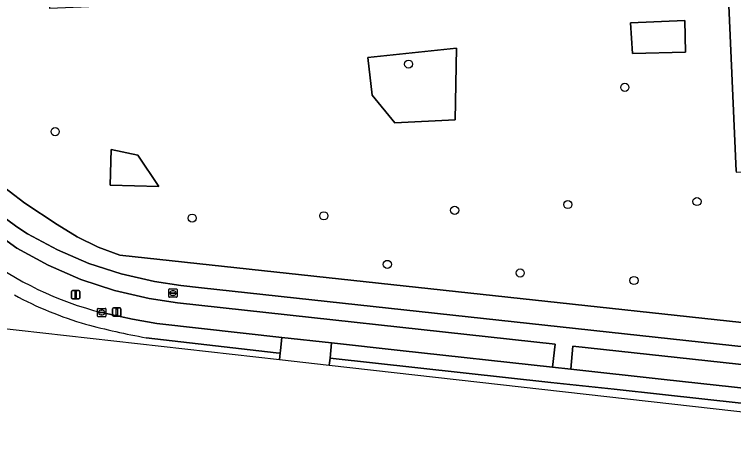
# Model space of a CAD drawing. Extents: x 162510 to 163918, y 388494 to 389774.
# Drawn here: x 162610.8 to 162697.1, y 388574.6 to 388625.4 of the extents above; entities that cross this region are included whole.
import ezdxf

# ---------------------------------------------------------------- set-up
doc = ezdxf.new("R2010")
doc.units = 0
for name, color, linetype in [('IMGEO_Berm_groen', 7, 'Continuous'), ('IMGEO_Boom', 7, 'Continuous'), ('IMGEO_Fietspad_gesloten', 7, 'Continuous'), ('IMGEO_Groenvoorziening', 7, 'Continuous'), ('IMGEO_Hek', 7, 'Continuous'), ('IMGEO_Kolk', 7, 'Continuous'), ('IMGEO_Rijbaan_lokaal_gesloten', 7, 'Continuous'), ('IMGEO_Rijbaan_lokaal_open', 7, 'Continuous'), ('IMGEO_Rioolput', 7, 'Continuous'), ('IMGEO_Verkeersbordpaal', 7, 'Continuous'), ('IMGEO_Voetpad_open', 7, 'Continuous')]:
    doc.layers.add(name, color=color, linetype=linetype)

msp = doc.modelspace()

# ---------------------------------------------------------------- linework, layer by layer
at = {"layer": 'IMGEO_Berm_groen'}
for points in [[(162623.458, 388596.502), (162620.868, 388597.444), (162618.321, 388598.681), (162615.917, 388600.178), (162612.046, 388602.725), (162600.735, 388611.349), (162590.58, 388620.217), (162587.38, 388624.052), (162584.29, 388630.266), (162582.214, 388635.518), (162582.324, 388634.807)], [(162581.349, 388632.9), (162580.251, 388632.148), (162581.799, 388629.196), (162583.138, 388627.206), (162584.536, 388625.128), (162587.625, 388621.32), (162589.117, 388619.707), (162600.471, 388608.377), (162604.613, 388604.712), (162606.074, 388603.567), (162611.081, 388599.891), (162612.365, 388599.055), (162615.971, 388597.115), (162619.735, 388595.504), (162623.628, 388594.236), (162627.62, 388593.321), (162630.78, 388592.857), (162633.233, 388592.567), (162745.814, 388580.312)], [(162621.275, 388589.597), (162622.015, 388589.432), (162624.96, 388588.804), (162627.904, 388588.283), (162628.251, 388588.244), (162642.894, 388586.619), (162648.863, 388585.956), (162657.103, 388585.042), (162675.371, 388583.041), (162675.688, 388585.81), (162630.359, 388590.76), (162626.964, 388591.271), (162622.811, 388592.243), (162618.761, 388593.582), (162614.848, 388595.278), (162611.101, 388597.317), (162604.758, 388601.906), (162603.147, 388603.168), (162598.962, 388606.879), (162587.595, 388618.22)], [(162746.119, 388583.217), (162623.458, 388596.502)]]:
    msp.add_lwpolyline(points, dxfattribs=at)
msp.add_lwpolyline([(162677.794, 388585.581), (162677.547, 388582.806), (162688.757, 388581.58), (162715.548, 388578.634), (162724.561, 388577.486), (162725.809, 388577.355), (162744.451, 388575.317), (162744.466, 388575.454), (162744.78, 388578.273)], close=True, dxfattribs=at)
msp.add_arc((162631.435, 388629.471), 41.148, 233.00632, 255.70529, dxfattribs=at)
at = {"layer": 'IMGEO_Boom'}
for centre in [(162658.092, 388619.417), (162684.046, 388616.628), (162615.688, 388611.316), (162677.201, 388602.56), (162692.698, 388602.918), (162663.617, 388601.87), (162632.13, 388600.936), (162647.931, 388601.205), (162655.546, 388595.376), (162671.493, 388594.349), (162685.135, 388593.44)]:
    msp.add_circle(centre, 0.489, dxfattribs=at)
at = {"layer": 'IMGEO_Fietspad_gesloten'}
msp.add_lwpolyline([(162626.615, 388586.579), (162642.193, 388584.768), (162642.697, 388584.71), (162642.732, 388585.054), (162642.894, 388586.619), (162628.251, 388588.244), (162627.904, 388588.283), (162624.96, 388588.804), (162622.015, 388589.432), (162621.275, 388589.597)], dxfattribs=at)
for centre, radius, start, end in [((162631.435, 388629.471), 41.148, 233.00632, 255.70529), ((162631.567, 388630.128), 43.671, 241.60019, 253.74946), ((162643.322, 388678.496), 93.423, 255.1291, 259.69813)]:
    msp.add_arc(centre, radius, start, end, dxfattribs=at)
at = {"layer": 'IMGEO_Groenvoorziening'}
for points in [[(162581.65, 388715.758), (162586.628, 388630.217), (162588.681, 388624.99), (162587.38, 388624.052), (162590.58, 388620.217), (162600.735, 388611.349), (162612.046, 388602.725), (162615.917, 388600.178), (162618.321, 388598.681), (162620.868, 388597.444), (162623.458, 388596.502), (162746.119, 388583.217)], [(162697.413, 388606.559), (162696.407, 388629.206), (162685.368, 388628.746), (162665.727, 388627.911), (162648.737, 388627.189), (162629.092, 388626.694), (162615.064, 388626.102), (162615.029, 388627.002), (162614.536, 388639.753), (162613.838, 388657.783), (162613.332, 388670.86), (162613.211, 388673.725), (162612.698, 388686.433)]]:
    msp.add_lwpolyline(points, dxfattribs=at)
for points in [[(162691.229, 388624.669), (162684.71, 388624.381), (162684.947, 388620.678), (162691.334, 388620.843)], [(162691.229, 388624.669), (162691.334, 388620.843), (162684.947, 388620.678), (162684.71, 388624.381)], [(162663.833, 388621.32), (162653.205, 388620.212), (162653.74, 388615.675), (162656.463, 388612.379), (162663.703, 388612.748)], [(162663.703, 388612.748), (162656.463, 388612.379), (162653.74, 388615.675), (162653.205, 388620.212), (162663.833, 388621.32)], [(162628.117, 388604.709), (162625.616, 388608.501), (162622.403, 388609.151), (162622.29, 388604.879)], [(162628.117, 388604.709), (162622.29, 388604.879), (162622.403, 388609.151), (162625.616, 388608.501)]]:
    msp.add_lwpolyline(points, close=True, dxfattribs=at)
at = {"layer": 'IMGEO_Hek'}
for points in [[(162600.735, 388611.349), (162612.046, 388602.725), (162615.917, 388600.178)], [(162615.917, 388600.178), (162618.321, 388598.681), (162620.868, 388597.444), (162623.458, 388596.502)], [(162623.458, 388596.502), (162746.119, 388583.217)]]:
    msp.add_lwpolyline(points, dxfattribs=at)
at = {"layer": 'IMGEO_Kolk'}
for p, q in [((162620.774, 388589.174), (162620.774, 388590.026)), ((162620.849, 388590.1), (162621.701, 388590.1)), ((162621.262, 388589.88), (162621.287, 388589.88)), ((162621.775, 388590.026), (162621.775, 388589.174)), ((162621.701, 388589.1), (162620.849, 388589.1)), ((162621.033, 388589.594), (162621.033, 388589.606)), ((162621.471, 388589.557), (162621.073, 388589.557)), ((162621.076, 388589.643), (162621.474, 388589.643)), ((162621.285, 388589.32), (162621.26, 388589.32)), ((162621.517, 388589.606), (162621.517, 388589.594))]:
    msp.add_line(p, q, dxfattribs=at)
for points in [[(162620.774, 388589.174), (162620.774, 388590.026)], [(162620.849, 388590.1), (162621.701, 388590.1)], [(162621.775, 388590.026), (162621.775, 388589.174)], [(162621.701, 388589.1), (162620.849, 388589.1)]]:
    msp.add_lwpolyline(points, dxfattribs=at)
for centre, radius, start, end in [((162620.851, 388590.024), 0.0765, 91.55205, 178.44795), ((162620.851, 388590.024), 0.0765, 91.55205, 178.44795), ((162621.699, 388590.024), 0.0765, 1.55205, 88.44795), ((162621.699, 388590.024), 0.0765, 1.55205, 88.44795), ((162620.851, 388589.176), 0.0765, 181.55205, 268.44795), ((162620.851, 388589.176), 0.0765, 181.55205, 268.44795), ((162621.073, 388589.603), 0.0403, 85.87752, 175.75265), ((162621.07, 388589.593), 0.0366, 178.93798, 274.71019), ((162621.474, 388589.6), 0.043, 264.86636, 352.45326), ((162621.478, 388589.605), 0.0386, 1.73085, 96.63898), ((162621.699, 388589.176), 0.0765, 271.55205, 358.44795), ((162621.699, 388589.176), 0.0765, 271.55205, 358.44795)]:
    msp.add_arc(centre, radius, start, end, dxfattribs=at)
for centre, major_axis, ratio, start_param, end_param in [((162621.261, 388589.6), (-0.387, 0.002), 0.722429, 4.712389, 7.853982), ((162621.286, 388589.6), (-0.39, 0.002), 0.717154, 1.570796, 4.712389)]:
    msp.add_ellipse(centre, major_axis=major_axis, ratio=ratio, start_param=start_param, end_param=end_param, dxfattribs=at)
at = {"layer": 'IMGEO_Rijbaan_lokaal_gesloten'}
for points in [[(162688.757, 388581.58), (162677.547, 388582.806), (162675.371, 388583.041), (162657.103, 388585.042), (162648.863, 388585.956), (162648.669, 388584.125), (162675.172, 388581.222), (162682.759, 388580.394), (162688.557, 388579.761), (162725.611, 388575.673), (162725.809, 388577.355), (162724.561, 388577.486), (162715.548, 388578.634)], [(162725.483, 388574.587), (162725.605, 388575.621), (162725.611, 388575.673), (162688.557, 388579.761), (162682.759, 388580.394), (162675.172, 388581.222), (162648.669, 388584.125), (162648.58, 388583.286)]]:
    msp.add_lwpolyline(points, close=True, dxfattribs=at)
at = {"layer": 'IMGEO_Rijbaan_lokaal_open'}
for points in [[(162564.586, 388602.221), (162563.529, 388602.836), (162563.39, 388602.9), (162562.342, 388603.516), (162560.908, 388604.408), (162560.49, 388604.671), (162556.816, 388607.19), (162553.622, 388609.342), (162553.315, 388609.548), (162552.604, 388608.598), (162571.201, 388596.511), (162602.806, 388588.463), (162642.62, 388583.96)], [(162642.62, 388583.96), (162642.697, 388584.71), (162642.193, 388584.768), (162626.615, 388586.579)]]:
    msp.add_lwpolyline(points, dxfattribs=at)
msp.add_lwpolyline([(162648.58, 388583.286), (162648.669, 388584.125), (162648.863, 388585.956), (162642.894, 388586.619), (162642.732, 388585.054), (162642.697, 388584.71), (162642.62, 388583.96)], close=True, dxfattribs=at)
for centre, radius, start, end in [((162631.567, 388630.128), 43.671, 241.60019, 253.74946), ((162643.322, 388678.496), 93.423, 255.1291, 259.69813)]:
    msp.add_arc(centre, radius, start, end, dxfattribs=at)
at = {"layer": 'IMGEO_Rioolput'}
for p, q in [((162629.321, 388591.513), (162629.321, 388592.365)), ((162629.396, 388592.439), (162630.248, 388592.439)), ((162629.58, 388591.933), (162629.58, 388591.945)), ((162630.018, 388591.896), (162629.62, 388591.896)), ((162629.623, 388591.982), (162630.021, 388591.982)), ((162629.832, 388591.659), (162629.807, 388591.659)), ((162629.809, 388592.219), (162629.834, 388592.219)), ((162630.064, 388591.945), (162630.064, 388591.933)), ((162630.322, 388592.365), (162630.322, 388591.513)), ((162630.248, 388591.439), (162629.396, 388591.439))]:
    msp.add_line(p, q, dxfattribs=at)
for points in [[(162629.321, 388591.513), (162629.321, 388592.365)], [(162629.396, 388592.439), (162630.248, 388592.439)], [(162630.322, 388592.365), (162630.322, 388591.513)], [(162630.248, 388591.439), (162629.396, 388591.439)]]:
    msp.add_lwpolyline(points, dxfattribs=at)
for centre, radius, start, end in [((162629.398, 388592.363), 0.0765, 91.55205, 178.44795), ((162629.398, 388592.363), 0.0765, 91.55205, 178.44795), ((162629.62, 388591.942), 0.0403, 85.87752, 175.75265), ((162629.617, 388591.932), 0.0366, 178.93798, 274.71019), ((162630.021, 388591.939), 0.043, 264.86636, 352.45326), ((162630.025, 388591.944), 0.0386, 1.73085, 96.63898), ((162630.246, 388592.363), 0.0765, 1.55205, 88.44795), ((162630.246, 388592.363), 0.0765, 1.55205, 88.44795), ((162629.398, 388591.515), 0.0765, 181.55205, 268.44795), ((162629.398, 388591.515), 0.0765, 181.55205, 268.44795), ((162630.246, 388591.515), 0.0765, 271.55205, 358.44795), ((162630.246, 388591.515), 0.0765, 271.55205, 358.44795)]:
    msp.add_arc(centre, radius, start, end, dxfattribs=at)
for centre, major_axis, ratio, start_param, end_param in [((162629.808, 388591.939), (-0.387, 0.002), 0.722429, 4.712389, 7.853982), ((162629.833, 388591.939), (-0.39, 0.002), 0.717154, 1.570796, 4.712389)]:
    msp.add_ellipse(centre, major_axis=major_axis, ratio=ratio, start_param=start_param, end_param=end_param, dxfattribs=at)
at = {"layer": 'IMGEO_Verkeersbordpaal'}
for p, q in [((162617.658, 388591.336), (162617.658, 388592.136)), ((162617.658, 388592.136), (162617.658, 388591.336)), ((162617.758, 388592.236), (162618.548, 388592.236)), ((162618.548, 388592.236), (162617.758, 388592.236)), ((162618.648, 388592.136), (162618.648, 388591.336)), ((162618.648, 388591.336), (162618.648, 388592.136)), ((162618.548, 388591.236), (162617.758, 388591.236)), ((162617.758, 388591.236), (162618.548, 388591.236)), ((162622.586, 388589.26), (162622.586, 388590.06)), ((162622.586, 388590.06), (162622.586, 388589.26)), ((162622.686, 388590.16), (162623.476, 388590.16)), ((162623.476, 388590.16), (162622.686, 388590.16)), ((162623.576, 388590.06), (162623.576, 388589.26)), ((162623.576, 388589.26), (162623.576, 388590.06)), ((162623.476, 388589.16), (162622.686, 388589.16)), ((162622.686, 388589.16), (162623.476, 388589.16))]:
    msp.add_line(p, q, dxfattribs=at)
for points in [[(162618.078, 388592.111), (162618.228, 388592.111), (162618.228, 388591.361), (162618.078, 388591.361), (162618.078, 388592.111)], [(162623.006, 388590.035), (162623.156, 388590.035), (162623.156, 388589.285), (162623.006, 388589.285), (162623.006, 388590.035)]]:
    msp.add_lwpolyline(points, dxfattribs=at)
for centre, start, end in [((162617.758, 388592.136), 90, 180), ((162617.758, 388592.136), 90, 180), ((162618.548, 388592.136), 0, 90), ((162618.548, 388592.136), 360, 90), ((162617.758, 388591.336), 180, 270), ((162617.758, 388591.336), 180, 270), ((162618.548, 388591.336), 270, 0), ((162618.548, 388591.336), 270, 0), ((162622.686, 388590.06), 90, 180), ((162622.686, 388590.06), 90, 180), ((162623.476, 388590.06), 0, 90), ((162623.476, 388590.06), 360, 90), ((162622.686, 388589.26), 180, 270), ((162622.686, 388589.26), 180, 270), ((162623.476, 388589.26), 270, 0), ((162623.476, 388589.26), 270, 0)]:
    msp.add_arc(centre, 0.1, start, end, dxfattribs=at)
at = {"layer": 'IMGEO_Voetpad_open'}
msp.add_lwpolyline([(162699.557, 388623.604), (162699.364, 388628.615), (162696.505, 388698.224), (162696.181, 388708.218), (162693.223, 388708.115), (162693.905, 388689.582), (162694.368, 388677.007), (162694.534, 388674.091), (162695.073, 388661.163), (162695.845, 388642.653), (162696.268, 388632.527), (162696.407, 388629.206), (162697.413, 388606.559), (162697.418, 388606.444), (162700.301, 388606.576), (162700.106, 388611.033)], close=True, dxfattribs=at)
for points in [[(162745.814, 388580.312), (162633.233, 388592.567), (162630.78, 388592.857), (162627.62, 388593.321), (162623.628, 388594.236), (162619.735, 388595.504), (162615.971, 388597.115), (162612.365, 388599.055), (162611.081, 388599.891), (162606.074, 388603.567)], [(162604.758, 388601.906), (162611.101, 388597.317), (162614.848, 388595.278), (162618.761, 388593.582), (162622.811, 388592.243), (162626.964, 388591.271), (162630.359, 388590.76), (162675.688, 388585.81), (162675.371, 388583.041), (162677.547, 388582.806), (162677.794, 388585.581), (162744.78, 388578.273)]]:
    msp.add_lwpolyline(points, dxfattribs=at)

doc.saveas('drawing.dxf')
